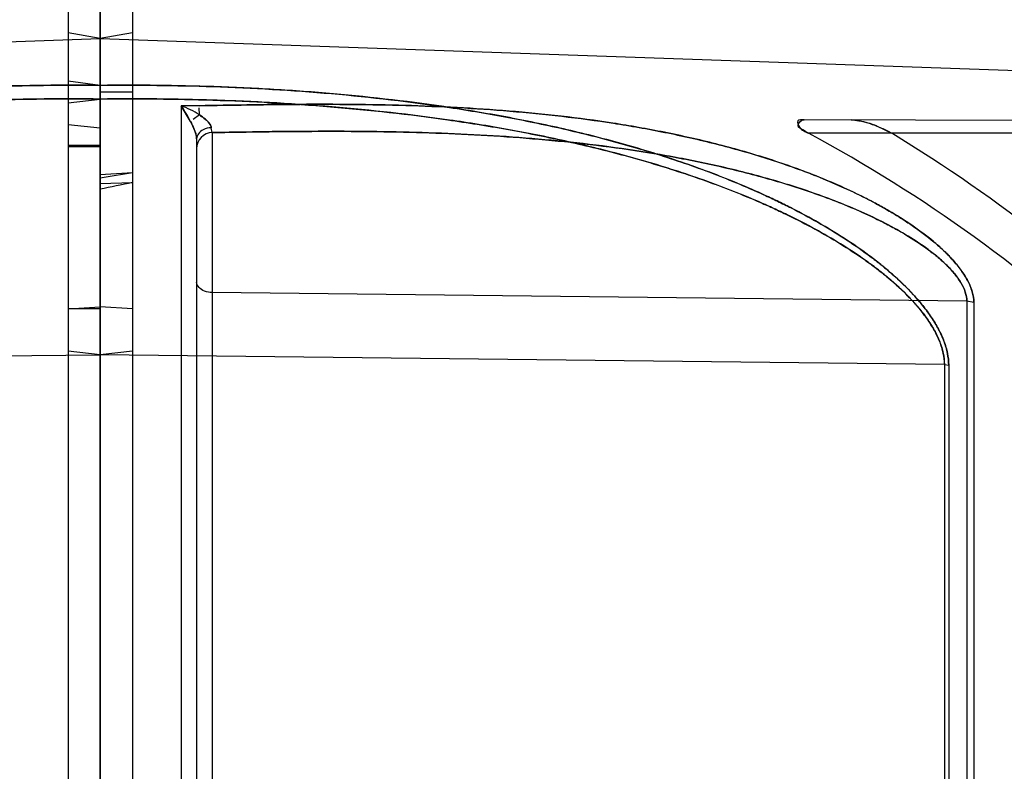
# Model space of a CAD drawing. Header units: millimetres. Extents: x 0 to 297, y 0 to 210.
# Tile 298 of 455: x 145.822 to 146.037, y 160.157 to 160.321. Entities that reach past the tile are written whole.
import ezdxf

# ---------------------------------------------------------------- set-up
doc = ezdxf.new("R2010")
doc.units = ezdxf.units.MM
doc.header["$LTSCALE"] = 16.335
doc.layers.add('INTFCLR_1', color=7, linetype='CONTINUOUS')
doc.layers.add('INTFCLR_72935', color=7, linetype='CONTINUOUS')

msp = doc.modelspace()

# ---------------------------------------------------------------- linework, layer by layer
at = {"layer": 'INTFCLR_1', "color": 6, "linetype": 'Continuous'}
for p, q in [((145.8396077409, 157.093467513), (145.8396077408, 160.3379506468)), ((145.8326077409, 160.3367163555), (145.8326077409, 157.0717026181)), ((145.8396077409, 160.3169378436), (145.8326077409, 160.3181721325)), ((145.8396077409, 160.3169378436), (146.111168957, 160.307454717)), ((145.8396077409, 160.2973696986), (145.8326077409, 160.2981414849))]:
    msp.add_line(p, q, dxfattribs=at)
at = {"layer": 'INTFCLR_1', "color": 9, "linetype": 'Continuous'}
for p, q in [((145.8396077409, 160.3067203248), (145.8326077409, 160.3076289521)), ((145.8326077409, 160.3029016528), (145.8396077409, 160.3037428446)), ((145.8593144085, 160.2988459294), (145.8572536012, 160.3022763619)), ((145.8572536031, 160.3022763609), (145.8572536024, 160.0835287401)), ((145.8611549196, 160.3022763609), (145.8572536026, 160.3022763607)), ((145.8612485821, 160.3003008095), (145.8611866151, 160.3018426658)), ((145.8612362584, 160.3002727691), (145.8598851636, 160.2992509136)), ((145.8612360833, 160.3002717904), (145.8598869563, 160.2992532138)), ((145.8612482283, 160.3002990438), (145.8612358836, 160.3002708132)), ((146.1493073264, 160.2986847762), (145.9931419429, 160.2992298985)), ((145.8640465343, 160.2964227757), (145.8638191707, 160.2974909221)), ((145.8640466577, 160.2964227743), (145.8638193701, 160.2974909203)), ((145.8606077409, 160.2950490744), (145.8606077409, 160.0898037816)), ((145.8640466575, 160.2964243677), (145.8640466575, 160.0863043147)), ((146.1516667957, 160.2962658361), (145.9941342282, 160.2962658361)), ((145.8326077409, 160.2936543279), (145.8396077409, 160.2936543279)), ((145.8396077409, 160.2935088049), (145.8326077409, 160.2935088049)), ((145.8326077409, 160.293359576), (145.8396077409, 160.293359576)), ((146.0286589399, 160.2596105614), (145.8640466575, 160.2615018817)), ((145.8326077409, 160.2579853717), (145.8396077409, 160.2583884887)), ((146.0286589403, 160.2596105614), (146.0286589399, 160.1016021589)), ((146.0301730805, 160.2593643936), (146.02865894, 160.2596105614)), ((146.0301730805, 160.2593643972), (146.0286589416, 160.2596105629)), ((146.0301730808, 160.2593643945), (146.0301730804, 160.1015121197)), ((145.8396077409, 160.2579853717), (145.8326077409, 160.2579853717)), ((145.8396077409, 160.2479576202), (145.8326077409, 160.2487700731)), ((146.0237571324, 160.2458418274), (145.8396077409, 160.2479576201)), ((146.0237571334, 160.2458418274), (146.0237571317, 160.0965660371)), ((146.0237571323, 160.2458418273), (146.0246863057, 160.2456871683)), ((146.0246863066, 160.245687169), (146.0246863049, 160.0965094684))]:
    msp.add_line(p, q, dxfattribs=at)
at = {"layer": 'INTFCLR_1', "color": 7, "linetype": 'Continuous'}
msp.add_line((146.0089447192, 160.297885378), (146.0122911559, 160.2962658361), dxfattribs=at)
at = {"layer": 'INTFCLR_1', "color": 9, "linetype": 'Continuous'}
for centre, radius, start, end in [((145.8357264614, 160.287009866), 0.0263909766, 26.6467827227, 35.3432889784), ((145.8641076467, 160.2929233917), 0.0034999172, 90.998478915, 179.9971500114)]:
    msp.add_arc(centre, radius, start, end, dxfattribs=at)
at = {"layer": 'INTFCLR_1', "color": 6, "linetype": 'Continuous'}
for centre, radius, start, end in [((145.8404383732, 160.0104797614), 0.3244935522, 31.6735654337, 61.7286199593), ((145.8388253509, 160.0104794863), 0.3343114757, 30.64114775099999, 58.7432028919)]:
    msp.add_arc(centre, radius, start, end, dxfattribs=at)
at = {"layer": 'INTFCLR_1', "color": 9, "linetype": 'Continuous'}
for points, knots in [([(146.0246863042, 160.2456871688), (146.0246863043, 160.2465427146), (146.0244934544, 160.2483087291), (146.0238571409, 160.2504687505), (146.0231390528, 160.2522039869), (146.0222693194, 160.2539719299), (146.0209628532, 160.2561335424), (146.0191261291, 160.258626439), (146.016352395, 160.2618514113), (146.0132381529, 160.264849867), (146.0099102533, 160.2676417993), (146.0064537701, 160.2703091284), (146.0019624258, 160.2734039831), (145.9963630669, 160.2767949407), (145.9915545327, 160.2793865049), (145.9876361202, 160.2813344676), (145.9836791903, 160.2832001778), (145.9786735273, 160.2853834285), (145.9725841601, 160.2877880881), (145.9643962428, 160.2907215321), (145.9540505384, 160.2939225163), (145.9415073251, 160.2971239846), (145.9288726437, 160.2997662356), (145.911889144, 160.3026368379), (145.8947286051, 160.3046306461), (145.879625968, 160.3057363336), (145.8709433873, 160.3061987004), (145.858328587, 160.3067077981), (145.8478766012, 160.3068181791), (145.8396077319, 160.3067203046)], [0, 0, 0, 0, 0.0125306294, 0.0258229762, 0.0328469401, 0.0400196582, 0.0546626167, 0.0697679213, 0.0853227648, 0.1169186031, 0.1329383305, 0.1489372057, 0.1808475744, 0.2127632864, 0.2447702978, 0.2608206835, 0.2768506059, 0.3088399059, 0.3407853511, 0.372722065, 0.4362091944, 0.4993123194, 0.5622591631, 0.6252091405, 0.7515390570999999, 0.8150897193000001, 0.8469835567, 0.8788827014, 1, 1, 1, 1]), ([(145.8396077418, 160.3067203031), (145.8478114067, 160.3068173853), (145.8646459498, 160.3066422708), (145.8900915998, 160.3051581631), (145.9094243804, 160.3029295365), (145.9222520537, 160.3008857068), (145.930777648, 160.2993656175), (145.9413512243, 160.2971605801), (145.9538961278, 160.2939653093), (145.966275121, 160.2901444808), (145.9764192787, 160.2863560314), (145.9833982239, 160.2833266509), (145.9873618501, 160.2814669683), (145.9913012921, 160.2795181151), (145.9961407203, 160.2769221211), (146.0017775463, 160.2735236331), (146.0062993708, 160.2704211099), (146.0097789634, 160.2677473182), (146.0131227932, 160.2649540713), (146.0162500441, 160.2619575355), (146.0187066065, 160.2591192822), (146.0199955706, 160.2574467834), (146.0211823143, 160.2557657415), (146.0222342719, 160.2540357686), (146.0231149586, 160.2522572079), (146.0238435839, 160.2505095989), (146.0244902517, 160.248331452), (146.024686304, 160.2465486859), (146.0246863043, 160.2456871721)], [0, 0, 0, 0, 0.120163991, 0.2464820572, 0.3731764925, 0.4049789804, 0.4367255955, 0.5000102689, 0.5631300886, 0.6262631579, 0.6896739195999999, 0.7216122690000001, 0.7376707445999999, 0.7537953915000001, 0.7859823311, 0.8180740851, 0.8501564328, 0.8662396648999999, 0.8823299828, 0.9139626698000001, 0.929532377, 0.9372661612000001, 0.9448807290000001, 0.9596659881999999, 0.9668586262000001, 0.973931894, 0.9873817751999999, 1, 1, 1, 1]), ([(146.0237571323, 160.2458418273), (146.0237571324, 160.2466552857), (146.0235645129, 160.2483373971), (146.022931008, 160.250389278), (146.0222172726, 160.2520367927), (146.0213510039, 160.2537189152), (146.0200497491, 160.2557749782), (146.0182226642, 160.2581435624), (146.0154598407, 160.2612119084), (146.0123624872, 160.2640594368), (146.0090559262, 160.2667091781), (146.0056152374, 160.2692451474), (146.0011452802, 160.2721863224), (145.9955762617, 160.2754063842), (145.9907955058, 160.2778660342), (145.9868992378, 160.2797149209), (145.9829618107, 160.2814868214), (145.9779811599, 160.2835596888), (145.9719240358, 160.2858415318), (145.9637762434, 160.2886255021), (145.953482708, 160.2916612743), (145.9410067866, 160.294694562), (145.928439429, 160.2971961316), (145.9115421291, 160.2999119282), (145.8944736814, 160.3017933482), (145.8794531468, 160.3028331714), (145.8708163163, 160.3032666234), (145.8582545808, 160.3037425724), (145.8478455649, 160.3038409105), (145.8396077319, 160.303742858)], [0, 0, 0, 0, 0.0120583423, 0.0248906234, 0.0316939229, 0.0386572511, 0.05291935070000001, 0.0676898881, 0.0829516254, 0.1140792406, 0.129913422, 0.1457552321, 0.1774226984, 0.2091717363, 0.2410729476, 0.2570897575, 0.2730976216, 0.3050734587, 0.3370406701, 0.3690290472, 0.4326916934, 0.4960437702, 0.5592939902, 0.6225881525, 0.7496921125, 0.8136577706, 0.8457639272, 0.8778774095, 1, 1, 1, 1]), ([(145.8396077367, 160.3037428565), (145.8477807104, 160.3038401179), (145.8645374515, 160.303684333), (145.8898587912, 160.3022913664), (145.9090920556, 160.3001880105), (145.9218565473, 160.2982545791), (145.9303360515, 160.2968164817), (145.9408514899, 160.2947292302), (145.9533291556, 160.2917018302), (145.9656411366, 160.288079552), (145.9757347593, 160.2844845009), (145.9826823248, 160.2816068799), (145.9866264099, 160.2798407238), (145.9906136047, 160.2779579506), (145.9935755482, 160.2764383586), (145.9955433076, 160.2753643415)], [0, 0, 0, 0, 0.1532292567, 0.3140359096, 0.475243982, 0.5156889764, 0.5560517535, 0.6364715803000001, 0.7166121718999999, 0.7966759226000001, 0.8769644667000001, 0.9173407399, 0.9376225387, 0.9579733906, 1, 1, 1, 1]), ([(145.861154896, 160.3022763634), (145.8646414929, 160.3023446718), (145.8700650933, 160.3024438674), (145.8774213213, 160.3025412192), (145.8851367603, 160.3026054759), (145.8947395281, 160.3025965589), (145.9100039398, 160.3023179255), (145.928974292, 160.3013441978), (145.947828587, 160.2991973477), (145.962782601, 160.2965610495), (145.9720916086, 160.2944660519), (145.9795004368, 160.2924783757), (145.9850396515, 160.2908150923), (145.9905377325, 160.2889687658), (145.9959814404, 160.2869224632), (146.0013516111, 160.284656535), (146.0066257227, 160.2821454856), (146.0109171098, 160.2798189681), (146.0142718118, 160.2777876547), (146.0175629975, 160.2756286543), (146.0203282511, 160.2735636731), (146.0225569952, 160.2716393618), (146.023982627, 160.2703269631), (146.0253281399, 160.2689518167), (146.0265671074, 160.267501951), (146.0276984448, 160.2660292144), (146.0289026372, 160.2641334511), (146.0299016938, 160.2617782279), (146.0301730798, 160.2601417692), (146.0301730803, 160.2593643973)], [0, 0, 0, 0, 0.057423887, 0.089323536, 0.1211432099, 0.1844761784, 0.2474428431, 0.3725298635, 0.4971307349, 0.5596137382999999, 0.6225011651, 0.65417801, 0.6859124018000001, 0.7177217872, 0.7496639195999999, 0.7816541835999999, 0.81367184, 0.8458167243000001, 0.8619871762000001, 0.8782368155, 0.9106267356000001, 0.9187050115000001, 0.9267171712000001, 0.9425315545, 0.9503463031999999, 0.9581087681, 0.9731032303, 0.9871992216, 1, 1, 1, 1]), ([(146.0301730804, 160.2593643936), (146.0301730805, 160.2601491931), (146.0298966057, 160.2618004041), (146.0288829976, 160.2641718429), (146.0276644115, 160.2660786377), (146.0265207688, 160.267559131), (146.0252678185, 160.2690173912), (146.0239080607, 160.2703997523), (146.0224682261, 160.2717183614), (146.0202267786, 160.2736437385), (146.0166638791, 160.2762924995), (146.0124859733, 160.2789047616), (146.0090497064, 160.280831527), (146.0055722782, 160.2826508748), (146.001167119, 160.2847389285), (145.9940411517, 160.2877330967), (145.9849775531, 160.2909303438), (145.9757512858, 160.2935377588), (145.9683023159, 160.2953188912), (145.960823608, 160.2969081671), (145.9477049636, 160.2992157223), (145.9288179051, 160.3013569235), (145.909846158, 160.3023231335), (145.8946175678, 160.3025973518), (145.8831298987, 160.3026065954), (145.8719702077, 160.3024787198), (145.8646392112, 160.3023446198), (145.8611549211, 160.302276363)], [0, 0, 0, 0, 0.012923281, 0.0271400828, 0.04222897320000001, 0.0500567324, 0.057936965, 0.0738757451, 0.0819472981, 0.0900838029, 0.1225261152, 0.1549228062, 0.1711613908, 0.1873908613, 0.2195415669, 0.2514019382, 0.3146396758, 0.3776589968, 0.4091919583, 0.4407479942, 0.5035483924, 0.6284611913, 0.7534538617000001, 0.8162239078, 0.8792608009, 0.9426132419, 1, 1, 1, 1]), ([(145.8612360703, 160.3002717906), (145.8615591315, 160.3000636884), (145.8623097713, 160.2995366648), (145.8632609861, 160.2986901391), (145.8637962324, 160.2978698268), (145.8638191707, 160.2974909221)], [0, 0, 0, 0, 0.2975858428, 0.7060434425, 1, 1, 1, 1]), ([(145.8638193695, 160.2974909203), (145.8638046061, 160.2977248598), (145.8632446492, 160.2989429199), (145.8621219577, 160.2997011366), (145.8612360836, 160.3002717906)], [0, 0, 0, 0, 0.1819674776, 1, 1, 1, 1]), ([(145.8606077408, 160.2950490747), (145.8606077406, 160.2956417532), (145.8601974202, 160.2969577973), (145.8596560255, 160.2981775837), (145.8593144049, 160.2988459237)], [0, 0, 0, 0, 0.4412217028, 1, 1, 1, 1]), ([(145.859314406, 160.2988459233), (145.8595734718, 160.2983391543), (145.8601210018, 160.2971265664), (145.8606077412, 160.2958221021), (145.8606077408, 160.2950490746)], [0, 0, 0, 0, 0.4240490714, 1, 1, 1, 1]), ([(145.8638193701, 160.2974909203), (145.8632066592, 160.2974556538), (145.8618100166, 160.297166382), (145.8606077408, 160.2958606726), (145.8606077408, 160.2950490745)], [0, 0, 0, 0, 0.430586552, 1, 1, 1, 1]), ([(145.8640464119, 160.2964227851), (145.8665014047, 160.2964682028), (145.8708773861, 160.2965441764), (145.8771698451, 160.2966312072), (145.8848214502, 160.2967047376), (145.894344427, 160.296720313), (145.909479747, 160.2965185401), (145.9282811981, 160.2957296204), (145.9469764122, 160.293928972), (145.9618129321, 160.2916901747), (145.9710476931, 160.2899027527), (145.9783998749, 160.2882008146), (145.9838923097, 160.2867753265), (145.9893437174, 160.2851905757), (145.9947408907, 160.283431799), (146.0000646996, 160.2814819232), (146.0052925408, 160.2793189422), (146.0096618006, 160.2772584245), (146.0122642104, 160.2758800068), (146.0131934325, 160.27536432)], [0, 0, 0, 0, 0.0484143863, 0.0862958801, 0.1240825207, 0.1992910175, 0.2740583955, 0.4225292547, 0.5702118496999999, 0.6441089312, 0.7183146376, 0.7556065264, 0.7928943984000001, 0.8301845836, 0.8675267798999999, 0.9047991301, 0.94194766, 0.9790457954, 1, 1, 1, 1]), ([(146.0286589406, 160.2596105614), (146.0286589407, 160.2602920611), (146.0283780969, 160.2617400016), (146.0273662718, 160.2637922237), (146.0259013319, 160.2657877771), (146.0241127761, 160.2676839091), (146.0224397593, 160.2691671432), (146.021015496, 160.2703049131), (146.0187817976, 160.2719783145), (146.0152376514, 160.2742727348), (146.0111071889, 160.2765210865), (146.0077062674, 160.2781807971), (146.0042537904, 160.279752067), (145.9998818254, 160.2815528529), (145.9928061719, 160.2841333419), (145.9838122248, 160.2868802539), (145.9746761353, 160.2891091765), (145.9672958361, 160.2906289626), (145.959875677, 160.2919840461), (145.9468538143, 160.2939444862), (145.9281261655, 160.2957401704), (145.9093233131, 160.2965226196), (145.8942234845, 160.2967206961), (145.8828311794, 160.2967008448), (145.8727668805, 160.2965769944), (145.8664992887, 160.2964681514), (145.8640466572, 160.2964227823)], [0, 0, 0, 0, 0.0116832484, 0.0247798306, 0.0389650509, 0.0539696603, 0.0693889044, 0.07725484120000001, 0.08521704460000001, 0.1172296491, 0.1495141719, 0.1657860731, 0.1820982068, 0.214536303, 0.2468151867, 0.3111873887, 0.375632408, 0.4079607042, 0.4403565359, 0.5049332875, 0.6336582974, 0.7626487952, 0.8274519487, 0.8925358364, 0.957946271, 1, 1, 1, 1]), ([(145.9955433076, 160.2753643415), (145.9973657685, 160.2743696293), (146.0010262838, 160.2722574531), (146.0054616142, 160.269351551), (146.0089253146, 160.2668094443), (146.0122477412, 160.2641584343), (146.0153580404, 160.2613127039), (146.0178067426, 160.2586103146), (146.0190900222, 160.2570195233), (146.0202693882, 160.2554234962), (146.0213161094, 160.2537796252), (146.0221932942, 160.2520873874), (146.0229174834, 160.2504281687), (146.0235613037, 160.248359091), (146.0237571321, 160.2466609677), (146.0237571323, 160.2458418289)], [0, 0, 0, 0, 0.1470710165, 0.2992212, 0.3753266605, 0.4513303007, 0.600262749, 0.6732704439, 0.7094453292, 0.7449969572, 0.8138178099, 0.8471874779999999, 0.8799279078, 0.9419763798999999, 1, 1, 1, 1]), ([(146.0131934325, 160.27536432), (146.0139117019, 160.2749657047), (146.0162398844, 160.2736276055), (146.0188823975, 160.2719091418), (146.0211035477, 160.270236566), (146.0225137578, 160.2691041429), (146.0241690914, 160.2676287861), (146.025938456, 160.2657426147), (146.027385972, 160.263758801), (146.028383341, 160.2617203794), (146.0286589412, 160.2602855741), (146.0286589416, 160.2596105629)], [0, 0, 0, 0, 0.1078661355, 0.3526067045, 0.413137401, 0.4729233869, 0.5900647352, 0.7039954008, 0.8119298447, 0.9113646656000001, 1, 1, 1, 1]), ([(145.8640466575, 160.2615018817), (145.86346208, 160.2615085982), (145.8620451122, 160.2616883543), (145.8606077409, 160.2629318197), (145.8606077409, 160.2638053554)], [0, 0, 0, 0, 0.4009295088, 1, 1, 1, 1])]:
    msp.add_open_spline(points, degree=3, knots=knots, dxfattribs=at)
msp.add_open_spline([(145.8612485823, 160.3003008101), (145.8600014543, 160.3011080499), (145.8586455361, 160.3017572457), (145.8572536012, 160.3022763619)], degree=3, dxfattribs=at)
at = {"layer": 'INTFCLR_1', "color": 6, "linetype": 'Continuous'}
for points, knots in [([(145.9931419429, 160.2992298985), (145.9926852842, 160.2992314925), (145.9913188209, 160.2993249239), (145.9922157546, 160.2969563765), (145.9934263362, 160.296646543), (145.9941342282, 160.2962658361)], [0, 0, 0, 0, 0.2625252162, 0.5379283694, 1, 1, 1, 1]), ([(145.9941342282, 160.2962658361), (145.9937108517, 160.2964935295), (145.9930195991, 160.2969970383), (145.9911451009, 160.2978411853), (145.9925185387, 160.2992320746), (145.9931419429, 160.2992298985)], [0, 0, 0, 0, 0.3059971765, 0.6031765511, 1, 1, 1, 1])]:
    msp.add_open_spline(points, degree=3, knots=knots, dxfattribs=at)
at = {"layer": 'INTFCLR_1', "color": 7, "linetype": 'Continuous'}
for points, knots in [([(146.0033985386, 160.2991940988), (146.0039643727, 160.2991946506), (146.0053013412, 160.2990132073), (146.0070615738, 160.2985581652), (146.008709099, 160.2979904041), (146.0103810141, 160.2973042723), (146.0115744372, 160.2967043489), (146.012291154, 160.2962658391)], [0, 0, 0, 0, 0.1797821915, 0.4258361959, 0.5771608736, 0.7330366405, 1, 1, 1, 1]), ([(146.0089565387, 160.2978807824), (146.0084998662, 160.2980577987), (146.0074403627, 160.2984372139), (146.0056004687, 160.2989477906), (146.0041853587, 160.2991913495), (146.0033985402, 160.299194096)], [0, 0, 0, 0, 0.256308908, 0.5882441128, 1, 1, 1, 1])]:
    msp.add_open_spline(points, degree=3, knots=knots, dxfattribs=at)
at = {"layer": 'INTFCLR_72935', "color": 6, "linetype": 'Continuous'}
for p, q in [((145.8396077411, 160.3379506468), (145.8396072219, 157.0704683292)), ((145.8466077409, 160.3367163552), (145.8466077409, 157.0717026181)), ((145.5680465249, 160.307454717), (145.8396077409, 160.3169378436)), ((145.8466077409, 160.3181721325), (145.8396077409, 160.3169378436))]:
    msp.add_line(p, q, dxfattribs=at)
at = {"layer": 'INTFCLR_72935', "color": 9, "linetype": 'Continuous'}
for p, q in [((145.8466077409, 160.2876138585), (145.8396077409, 160.2871908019)), ((145.8466077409, 160.2854531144), (145.8396077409, 160.2852190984)), ((145.8466077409, 160.2579853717), (145.8396077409, 160.2583884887)), ((145.6554583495, 160.2458418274), (145.8396077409, 160.2479576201)), ((145.8466077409, 160.2487700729), (145.8396077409, 160.24795762))]:
    msp.add_line(p, q, dxfattribs=at)
at = {"layer": 'INTFCLR_72935', "color": 6, "linetype": 'Continuous'}
for centre, radius, start, end in [((145.8438633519, 158.7785818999), 1.5266731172, 89.8970034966, 90.1597125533), ((145.8438707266, 158.7636499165), 1.5416050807, 89.8982752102, 90.15843966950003)]:
    msp.add_arc(centre, radius, start, end, dxfattribs=at)
at = {"layer": 'INTFCLR_72935', "color": 9, "linetype": 'Continuous'}
for centre, radius, start, end in [((146.0358121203, 159.0972494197), 1.2053370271, 99.0311940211, 99.3682759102), ((145.9793686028, 159.6268552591), 0.6718959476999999, 101.3961458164, 102.0057398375)]:
    msp.add_arc(centre, radius, start, end, dxfattribs=at)
for points, knots in [([(145.6545291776, 160.2456871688), (145.6545291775, 160.2465427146), (145.6547220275, 160.2483087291), (145.6553583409, 160.2504687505), (145.656076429, 160.2522039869), (145.6569461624, 160.2539719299), (145.6582526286, 160.2561335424), (145.6600893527, 160.258626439), (145.6628630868, 160.2618514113), (145.6659773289, 160.264849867), (145.6693052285, 160.2676417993), (145.6727617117, 160.2703091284), (145.677253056, 160.2734039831), (145.6828524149, 160.2767949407), (145.6876609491, 160.2793865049), (145.6915793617, 160.2813344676), (145.6955362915, 160.2832001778), (145.7005419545, 160.2853834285), (145.7066313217, 160.2877880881), (145.714819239, 160.2907215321), (145.7251649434, 160.2939225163), (145.7377081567, 160.2971239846), (145.7503428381, 160.2997662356), (145.7673263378, 160.3026368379), (145.7844868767, 160.3046306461), (145.7995895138, 160.3057363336), (145.8082720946, 160.3061987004), (145.8208868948, 160.3067077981), (145.8313388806, 160.3068181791), (145.8396077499, 160.3067203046)], [0, 0, 0, 0, 0.0125306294, 0.0258229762, 0.0328469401, 0.0400196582, 0.0546626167, 0.0697679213, 0.0853227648, 0.1169186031, 0.1329383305, 0.1489372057, 0.1808475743, 0.2127632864, 0.2447702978, 0.2608206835, 0.2768506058, 0.3088399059, 0.3407853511, 0.372722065, 0.4362091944, 0.4993123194, 0.5622591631, 0.6252091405, 0.7515390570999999, 0.8150897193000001, 0.8469835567, 0.8788827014, 1, 1, 1, 1]), ([(145.8396077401, 160.3067203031), (145.8314040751, 160.3068173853), (145.814569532, 160.3066422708), (145.789123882, 160.3051581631), (145.7697911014, 160.3029295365), (145.7569634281, 160.3008857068), (145.7484378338, 160.2993656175), (145.7378642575, 160.2971605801), (145.725319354, 160.2939653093), (145.7129403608, 160.2901444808), (145.7027962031, 160.2863560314), (145.695817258, 160.2833266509), (145.6918536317, 160.2814669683), (145.6879141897, 160.2795181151), (145.6830747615, 160.2769221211), (145.6774379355, 160.2735236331), (145.672916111, 160.2704211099), (145.6694365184, 160.2677473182), (145.6660926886, 160.2649540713), (145.6629654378, 160.2619575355), (145.6605088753, 160.2591192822), (145.6592199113, 160.2574467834), (145.6580331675, 160.2557657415), (145.6569812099, 160.2540357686), (145.6561005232, 160.2522572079), (145.655371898, 160.2505095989), (145.6547252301, 160.248331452), (145.6545291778, 160.2465486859), (145.6545291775, 160.2456871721)], [0, 0, 0, 0, 0.120163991, 0.2464820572, 0.3731764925, 0.4049789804, 0.4367255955, 0.5000102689, 0.5631300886, 0.6262631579, 0.6896739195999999, 0.7216122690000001, 0.7376707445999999, 0.7537953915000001, 0.7859823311, 0.8180740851, 0.8501564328, 0.8662396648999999, 0.8823299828, 0.9139626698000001, 0.929532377, 0.9372661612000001, 0.9448807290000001, 0.9596659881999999, 0.9668586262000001, 0.973931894, 0.9873817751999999, 1, 1, 1, 1]), ([(145.6554583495, 160.2458418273), (145.6554583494, 160.2466552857), (145.6556509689, 160.2483373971), (145.6562844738, 160.250389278), (145.6569982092, 160.2520367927), (145.657864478, 160.2537189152), (145.6591657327, 160.2557749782), (145.6609928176, 160.2581435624), (145.6637556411, 160.2612119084), (145.6668529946, 160.2640594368), (145.6701595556, 160.2667091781), (145.6736002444, 160.2692451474), (145.6780702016, 160.2721863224), (145.6836392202, 160.2754063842), (145.688419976, 160.2778660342), (145.6923162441, 160.2797149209), (145.6962536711, 160.2814868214), (145.7012343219, 160.2835596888), (145.707291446, 160.2858415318), (145.7154392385, 160.2886255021), (145.7257327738, 160.2916612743), (145.7382086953, 160.294694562), (145.7507760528, 160.2971961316), (145.7676733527, 160.2999119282), (145.7847418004, 160.3017933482), (145.799762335, 160.3028331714), (145.8083991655, 160.3032666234), (145.820960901, 160.3037425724), (145.831369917, 160.3038409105), (145.83960775, 160.303742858)], [0, 0, 0, 0, 0.0120583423, 0.0248906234, 0.0316939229, 0.0386572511, 0.05291935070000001, 0.0676898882, 0.0829516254, 0.1140792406, 0.129913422, 0.1457552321, 0.1774226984, 0.2091717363, 0.2410729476, 0.2570897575, 0.2730976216, 0.3050734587, 0.3370406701, 0.3690290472, 0.4326916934, 0.4960437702, 0.5592939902, 0.6225881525, 0.7496921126, 0.8136577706, 0.8457639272, 0.8778774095, 1, 1, 1, 1]), ([(145.8396077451, 160.3037428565), (145.8314347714, 160.3038401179), (145.8146780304, 160.303684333), (145.7893566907, 160.3022913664), (145.7701234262, 160.3001880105), (145.7573589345, 160.2982545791), (145.7488794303, 160.2968164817), (145.7383639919, 160.2947292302), (145.7258863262, 160.2917018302), (145.7135743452, 160.288079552), (145.7034807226, 160.2844845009), (145.696533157, 160.2816068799), (145.6925890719, 160.2798407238), (145.6886018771, 160.2779579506), (145.6856399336, 160.2764383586), (145.6836721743, 160.2753643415)], [0, 0, 0, 0, 0.1532292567, 0.3140359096, 0.475243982, 0.5156889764, 0.5560517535, 0.6364715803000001, 0.7166121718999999, 0.7966759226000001, 0.8769644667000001, 0.9173407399, 0.9376225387, 0.9579733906, 1, 1, 1, 1])]:
    msp.add_open_spline(points, degree=3, knots=knots, dxfattribs=at)

doc.saveas('drawing.dxf')
